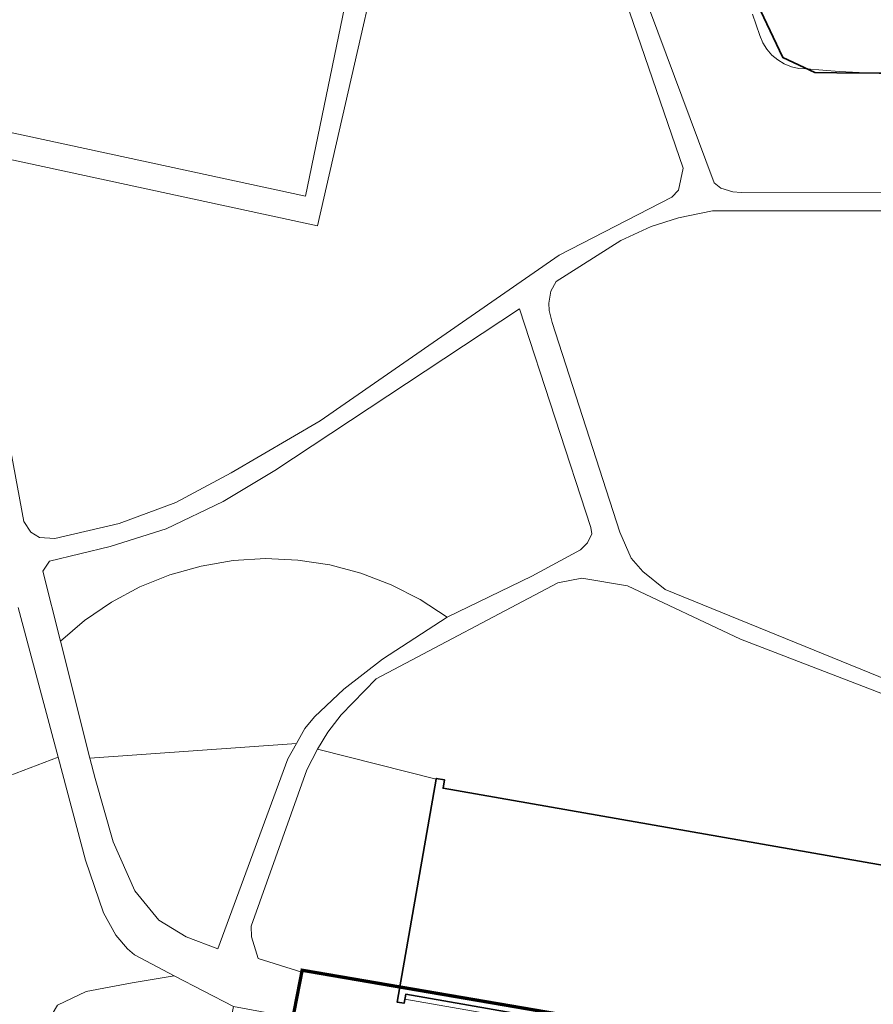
# Model space of a CAD drawing. Header units: metres. Extents: x 2514 to 227642, y 1683 to 852646.
# Tile 357 of 462: x 113951 to 114002, y 426408 to 426467. Entities that reach past the tile are written whole.
import ezdxf
from ezdxf.lldxf.tags import DXFTag

# ---------------------------------------------------------------- set-up
doc = ezdxf.new("R2010")
doc.units = ezdxf.units.M
doc.linetypes.add('XX-CENTER', pattern=[8, 5, -1, 1, -1])
for name, color, linetype, lineweight in [('B-WE-GK-BESCHOEIING-G', 252, 'GK-BESCHOEIING', 35), ('B-WE-GR-BEPLANTING_CULTUUR_HEESTERS-GV', 252, 'Continuous', 18), ('B-WE-IE-TERREINAFSCHEIDING_KUNSTMATIG_HEKWERK-G', 252, 'IE-TERREINAFSCHEIDING-KUNSTMATIG', 18), ('B-WE-KG-GRENS_PERCEEL-GV', 252, 'KG-PERCEEL', 18), ('B-WE-OG-BEBOUWING-GV', 4, 'Continuous', 35), ('B-WE-OG-TERREIN_CULTUURSCHEIDING-GV', 252, 'Continuous', 18), ('B-WE-OG-WATER-GV', 252, 'Continuous', 18), ('B-WE-VH-VERHARDING_ASFALT-GV', 252, 'Continuous', 18), ('B-WE-VH-VERHARDING_HALFVERHARDING-GV', 252, 'Continuous', 18), ('B-WE-VH-VERHARDING_HOUTSNIPPERS-GV', 252, 'Continuous', 18), ('N-WE-KG-WERKGRENS-G', 7, 'XX-CENTER', 35)]:
    doc.layers.add(name, color=color, linetype=linetype, lineweight=lineweight)
doc.styles.get("Standard").update_dxf_attribs({"font": 'romans'})
doc.linetypes.add('GK-BESCHOEIING', pattern='A,30,-5,[1,NLCS.SHX,S=1,R=0,X=0,Y=0],-5', length=40)
doc.linetypes.add('IE-TERREINAFSCHEIDING-KUNSTMATIG', pattern='A,4,[82,NLCS.SHX,S=0.75,R=90,X=0,Y=0],4,-2', length=10)
tags = doc.linetypes.add('KG-PERCEEL', pattern='A,5.5,-2,["P",Standard,S=1.8,R=0,X=-0.5,Y=-0.9],-2,5.5,-2,[5,NLCS.SHX,S=0.75,R=0,X=0,Y=0],-2', length=19).pattern_tags.tags
tags[6] = DXFTag(74, 10)

msp = doc.modelspace()

# ---------------------------------------------------------------- linework, layer by layer
at = {"layer": 'B-WE-GK-BESCHOEIING-G', "ltscale": 0.5}
msp.add_lwpolyline([(114070.029, 426461.98), (114062.755, 426463.689), (114000, 426464.16), (113998.659, 426464.17), (113996.733, 426465.087), (113988.496, 426482.471)], dxfattribs=at)
at = {"layer": 'B-WE-GR-BEPLANTING_CULTUUR_HEESTERS-GV'}
msp.add_lwpolyline([(113967.537, 426434.824), (113965.59, 426434.912), (113963.645, 426434.79), (113961.724, 426434.462), (113959.849, 426433.93), (113958.041, 426433.202), (113956.322, 426432.284), (113954.711, 426431.188), (113953.251, 426429.948), (113955.026, 426422.9), (113967.462, 426423.781), (113967.969, 426424.68), (113968.556, 426425.378), (113970.323, 426427.05), (113972.643, 426428.852), (113976.533, 426431.38), (113974.902, 426432.447), (113973.167, 426433.335), (113971.347, 426434.031), (113969.463, 426434.53)], close=True, dxfattribs=at)
for points in [[(113950.167, 426421.841), (113953.114, 426422.956), (113950.708, 426431.964)], [(113973.517, 426408.214), (113975.87, 426421.636), (113968.727, 426423.444), (113968.094, 426422.189), (113964.727, 426412.776), (113964.76, 426412.133), (113965.153, 426410.83), (113967.781, 426410.008)]]:
    msp.add_lwpolyline(points, dxfattribs=at)
at = {"layer": 'B-WE-IE-TERREINAFSCHEIDING_KUNSTMATIG_HEKWERK-G', "ltscale": 0.2}
msp.add_lwpolyline([(113935.665, 426463.716), (113968.011, 426456.732), (113972.595, 426478.992), (113940.392, 426486.245)], close=True, dxfattribs=at)
at = {"layer": 'B-WE-KG-GRENS_PERCEEL-GV', "ltscale": 0.2}
for points in [[(113997.706, 426464.425), (113997.256, 426464.527), (113996.828, 426464.698), (113996.432, 426464.935), (113996.078, 426465.232), (113995.776, 426465.58), (113995.533, 426465.972), (113995.354, 426466.398), (113994.908, 426467.697)], [(113997.706, 426464.425), (113998.167, 426464.396), (114000.126, 426464.246), (114006.95, 426463.889), (114010.135, 426463.524), (114010.303, 426463.189), (114011.372, 426463.613), (114011.232, 426464.007), (114022.065, 426463.842), (114042.158, 426463.895), (114064.292, 426463.093), (114067.803, 426462.086), (114071.293, 426461.006)], [(114076.936, 426397.734), (114067.377, 426399.39), (114063.629, 426400.064), (114047.814, 426402.861), (114048.897, 426409.034), (114044.95, 426409.726), (114044.835, 426409.069), (113976.291, 426421.086), (113976.379, 426421.591), (113975.877, 426421.679), (113973.517, 426408.214), (113973.943, 426408.139), (113973.988, 426408.395), (114039.162, 426396.983), (114039.121, 426396.747), (114039.502, 426396.68), (114039.554, 426396.976), (114066.807, 426392.166), (114066.145, 426388.392), (114055.369, 426326.967)]]:
    msp.add_lwpolyline(points, dxfattribs=at)
at = {"layer": 'B-WE-OG-BEBOUWING-GV'}
msp.add_lwpolyline([(114044.835, 426409.069), (113976.291, 426421.086), (113976.379, 426421.591), (113975.877, 426421.679), (113975.87, 426421.636), (113973.517, 426408.214), (113973.943, 426408.139), (113974.037, 426408.678), (114039.209, 426397.252)], dxfattribs=at)
at = {"layer": 'B-WE-OG-TERREIN_CULTUURSCHEIDING-GV'}
for points in [[(114075.172, 426460.429), (114070.029, 426461.98), (114062.755, 426463.689), (113998.659, 426464.17), (113996.733, 426465.087), (113988.496, 426482.471)], [(113974.495, 426480.131), (113968.723, 426454.95), (113949.686, 426459.067), (113949.109, 426456.413), (113949.118, 426455.455), (113948.947, 426452.894), (113949.182, 426449.227), (113949.671, 426444.658), (113951.054, 426437.15), (113951.464, 426436.498), (113951.989, 426436.181), (113952.923, 426436.122), (113956.782, 426437.023), (113960.191, 426438.296), (113963.528, 426440.083), (113968.895, 426443.203), (113983.271, 426453.181), (113990.057, 426456.676), (113990.459, 426457.104), (113990.747, 426458.421), (113983.107, 426480.649)], [(113983.94, 426480.795), (113992.6, 426457.531), (113993.017, 426457.211), (113993.74, 426457.002), (113994.233, 426456.948), (114003.337, 426456.943), (114009.675, 426456.838), (114014.942, 426456.603), (114020.457, 426456.19), (114025.06, 426455.43), (114030.385, 426454.276), (114055.04, 426450.682), (114060.245, 426449.744), (114064.621, 426448.542), (114069.255, 426447.025), (114073.581, 426445.435)], [(114005.738, 426455.857), (113992.508, 426455.84), (113990.452, 426455.437), (113988.805, 426454.902), (113986.99, 426454.073), (113983.096, 426451.597), (113982.783, 426451.008), (113982.657, 426450.293), (113982.671, 426449.847), (113982.864, 426449.121), (113986.925, 426436.507), (113987.62, 426434.938), (113988.308, 426434.135), (113989.665, 426433.051), (114009.215, 426425.083)], [(113961.796, 426398.287), (113962.325, 426401.016), (113961.116, 426400.169), (113959.443, 426399.655), (113956.741, 426399.655), (113953.915, 426400.419), (113952.56, 426402.485), (113951.917, 426404.029), (113952.11, 426406.409), (113953.075, 426408.018), (113954.812, 426408.854), (113957.578, 426409.369), (113960.11, 426409.8), (113957.708, 426411.055), (113957.292, 426411.41), (113956.581, 426412.248), (113955.842, 426413.585), (113954.771, 426416.753), (113953.114, 426422.956), (113950.167, 426421.841)]]:
    msp.add_lwpolyline(points, dxfattribs=at)
for points in [[(113985.182, 426436.794), (113980.88, 426449.957), (113966.167, 426440.213), (113963.053, 426438.343), (113959.612, 426436.699), (113956.247, 426435.637), (113952.597, 426434.75), (113952.193, 426434.15), (113953.251, 426429.948), (113954.711, 426431.188), (113956.322, 426432.284), (113958.041, 426433.202), (113959.849, 426433.93), (113961.724, 426434.462), (113963.645, 426434.79), (113965.59, 426434.912), (113967.537, 426434.824), (113969.463, 426434.53), (113971.347, 426434.031), (113973.167, 426433.335), (113974.902, 426432.447), (113976.533, 426431.38), (113981.627, 426433.846), (113984.57, 426435.443), (113984.983, 426435.87), (113985.235, 426436.411)], [(113987.388, 426433.272), (113984.64, 426433.743), (113983.195, 426433.443), (113972.268, 426427.672), (113970.162, 426425.507), (113969.358, 426424.459), (113968.727, 426423.444), (113975.87, 426421.636), (113975.877, 426421.679), (113976.379, 426421.591), (113976.291, 426421.086), (114044.835, 426409.069), (114044.95, 426409.726), (114045.615, 426409.609), (114046.202, 426413.043), (114044.177, 426414.313), (114021.31, 426419.62), (113994.195, 426430.071)], [(113966.942, 426422.858), (113967.462, 426423.781), (113955.026, 426422.9), (113955.335, 426421.671), (113956.42, 426417.853), (113957.74, 426414.904), (113959.179, 426413.14), (113960.817, 426412.138), (113962.733, 426411.423)]]:
    msp.add_lwpolyline(points, close=True, dxfattribs=at)
at = {"layer": 'B-WE-OG-WATER-GV'}
msp.add_lwpolyline([(114062.755, 426463.689), (113980.801, 426491.084), (113982.06, 426490.225), (113984.83, 426487.796), (113986.822, 426485.2), (113988.496, 426482.471), (113996.733, 426465.087), (113998.659, 426464.17)], close=True, dxfattribs=at)
at = {"layer": 'B-WE-VH-VERHARDING_ASFALT-GV'}
for points in [[(113939.607, 426487.799), (113936.287, 426472.491), (113934.129, 426462.543), (113949.686, 426459.067), (113968.723, 426454.95), (113974.495, 426480.131)], [(113935.665, 426463.716), (113940.392, 426486.245), (113972.595, 426478.992), (113968.011, 426456.732)], [(113972.595, 426478.992), (113940.392, 426486.245), (113935.665, 426463.716), (113968.011, 426456.732)]]:
    msp.add_lwpolyline(points, close=True, dxfattribs=at)
at = {"layer": 'B-WE-VH-VERHARDING_HALFVERHARDING-GV'}
for points in [[(113983.107, 426480.649), (113990.747, 426458.421), (113990.459, 426457.104), (113990.057, 426456.676), (113983.271, 426453.181), (113968.895, 426443.203), (113963.528, 426440.083), (113960.191, 426438.296), (113956.782, 426437.023), (113952.923, 426436.122), (113951.989, 426436.181), (113951.464, 426436.498), (113951.054, 426437.15), (113949.671, 426444.658)], [(114073.581, 426445.435), (114069.255, 426447.025), (114064.621, 426448.542), (114060.245, 426449.744), (114055.04, 426450.682), (114030.385, 426454.276), (114025.06, 426455.43), (114020.457, 426456.19), (114014.942, 426456.603), (114009.675, 426456.838), (114003.337, 426456.943), (113994.233, 426456.948), (113993.74, 426457.002), (113993.017, 426457.211), (113992.6, 426457.531), (113983.94, 426480.795)], [(114009.215, 426425.083), (113989.665, 426433.051), (113988.308, 426434.135), (113987.62, 426434.938), (113986.925, 426436.507), (113982.864, 426449.121), (113982.671, 426449.847), (113982.657, 426450.293), (113982.783, 426451.008), (113983.096, 426451.597), (113986.99, 426454.073), (113988.805, 426454.902), (113990.452, 426455.437), (113992.508, 426455.84), (114005.738, 426455.857)], [(113967.781, 426410.008), (113965.153, 426410.83), (113964.76, 426412.133), (113964.727, 426412.776), (113968.094, 426422.189), (113968.727, 426423.444), (113969.358, 426424.459), (113970.162, 426425.507), (113972.268, 426427.672), (113983.195, 426433.443), (113984.64, 426433.743), (113987.388, 426433.272), (113994.195, 426430.071), (114021.31, 426419.62), (114044.177, 426414.313), (114046.202, 426413.043), (114053.384, 426411.858), (114053.198, 426410.806), (114054.132, 426411.202), (114058.714, 426412.535), (114064.012, 426414.574), (114073.114, 426421.429)], [(113950.708, 426431.964), (113953.114, 426422.956), (113954.771, 426416.753), (113955.842, 426413.585), (113956.581, 426412.248), (113957.292, 426411.41), (113957.708, 426411.055), (113960.11, 426409.8), (113963.667, 426407.94), (113967.249, 426407.284)]]:
    msp.add_lwpolyline(points, dxfattribs=at)
msp.add_lwpolyline([(113985.182, 426436.794), (113985.235, 426436.411), (113984.983, 426435.87), (113984.57, 426435.443), (113981.627, 426433.846), (113976.533, 426431.38), (113972.643, 426428.852), (113970.323, 426427.05), (113968.556, 426425.378), (113967.969, 426424.68), (113967.462, 426423.781), (113966.942, 426422.858), (113962.733, 426411.423), (113960.817, 426412.138), (113959.179, 426413.14), (113957.74, 426414.904), (113956.42, 426417.853), (113955.335, 426421.671), (113955.026, 426422.9), (113953.251, 426429.948), (113952.193, 426434.15), (113952.597, 426434.75), (113956.247, 426435.637), (113959.612, 426436.699), (113963.053, 426438.343), (113966.167, 426440.213), (113980.88, 426449.957)], close=True, dxfattribs=at)
at = {"layer": 'B-WE-VH-VERHARDING_HOUTSNIPPERS-GV'}
msp.add_lwpolyline([(113963.667, 426407.94), (113960.11, 426409.8), (113957.578, 426409.369), (113954.812, 426408.854), (113953.075, 426408.018), (113952.11, 426406.409), (113951.917, 426404.029), (113952.56, 426402.485), (113953.915, 426400.419), (113956.741, 426399.655), (113959.443, 426399.655), (113961.116, 426400.169), (113962.325, 426401.016)], close=True, dxfattribs=at)
at = {"layer": 'N-WE-KG-WERKGRENS-G', "ltscale": 0.5, "const_width": 0.2, "flags": 128}
msp.add_lwpolyline([(113539.652, 426425.541), (113533.034, 426426.579), (113512.978, 426310.885), (113509.106, 426305.095), (113507.039, 426292.73), (113504.728, 426279.396), (113497.949, 426267.392), (113491.721, 426263.905), (113496.136, 426256.365), (113502.435, 426260.053, -0.182232), (113509.838, 426261.318, -0.126544), (113516.642, 426258.09), (113523.828, 426262.829), (113521.668, 426266.104), (113525.98, 426265.334), (113539.291, 426339.571), (113541.863, 426353.106), (113543.716, 426365.72), (113550.178, 426401.905), (113551.547, 426409.78), (113574.553, 426405.734), (113573.157, 426397.506), (113607.198, 426391.573), (113606.914, 426389.946), (113619.162, 426387.845), (113613.609, 426356.275), (113601.182, 426358.276), (113600.845, 426356.182), (113597.954, 426356.648), (113593.562, 426350.547), (113574.97, 426354.003), (113574.327, 426350.546), (113615.634, 426343.691), (113593.57, 426263.699, 0.356973), (113596.583, 426256.89), (113595.271, 426248.698), (113599.487, 426248.023), (113601.054, 426254.868), (113602.72, 426255.869), (113636.901, 426249.843), (113711.239, 426237.251), (113711.078, 426236.35), (113716.526, 426235.533), (113716.685, 426236.595), (113718.512, 426236.321), (113734.103, 426277.353), (113735.865, 426278.617), (113776.182, 426271.575), (113774.564, 426262.996), (113804.256, 426258), (113798.274, 426223.759), (113796.469, 426212.743), (113816.717, 426209.189), (113821.532, 426236.979), (113822.449, 426236.82), (113823.388, 426242.034), (113822.132, 426242.26), (113830.108, 426272.94), (113832.685, 426287.571), (113850.983, 426284.543), (113878.799, 426279.99), (113865.198, 426203.132), (113884.246, 426200.097), (113884.458, 426196.374), (113883.446, 426190.397), (113921.214, 426183.978), (113921.482, 426185.328), (113923.778, 426184.872), (113926.223, 426198.093), (113928.449, 426210.745), (113964.907, 426204.42), (113960.406, 426178.602), (113963.561, 426178.134), (113967.734, 426203.401), (113997.515, 426198.193), (113998.702, 426198.006), (113998.957, 426199.616), (114022.375, 426195.633), (114018.261, 426170.621), (114024.177, 426169.647), (114029.085, 426200.395), (114026.448, 426200.718), (114031.499, 426230.088), (114054.44, 426226.248), (114057.477, 426225.696), (114056.841, 426222.197), (114059.961, 426221.626), (114065.65, 426244.354), (114035.59, 426249.218), (114041.184, 426283.399), (114056.073, 426280.709), (114056.721, 426283.698), (114042.185, 426286.164), (114046.915, 426313.16), (114065.34, 426310.078), (114066.402, 426316.804), (114058.916, 426317.879), (114056.3, 426327.344), (114067.79, 426392.772), (114039.145, 426397.909), (113967.805, 426410.127), (113958.58, 426362.909), (114027.859, 426351.392), (114036.556, 426349.826), (114034.317, 426336.794), (114032.043, 426337.194), (114031.497, 426333.947), (114035.343, 426333.283), (114031.409, 426310.162), (113989.982, 426317.452), (113994.21, 426340.55), (114008.87, 426338.023), (114009.525, 426341.433), (113875.208, 426365.513)], format="xyb", dxfattribs=at)

doc.saveas('drawing.dxf')
